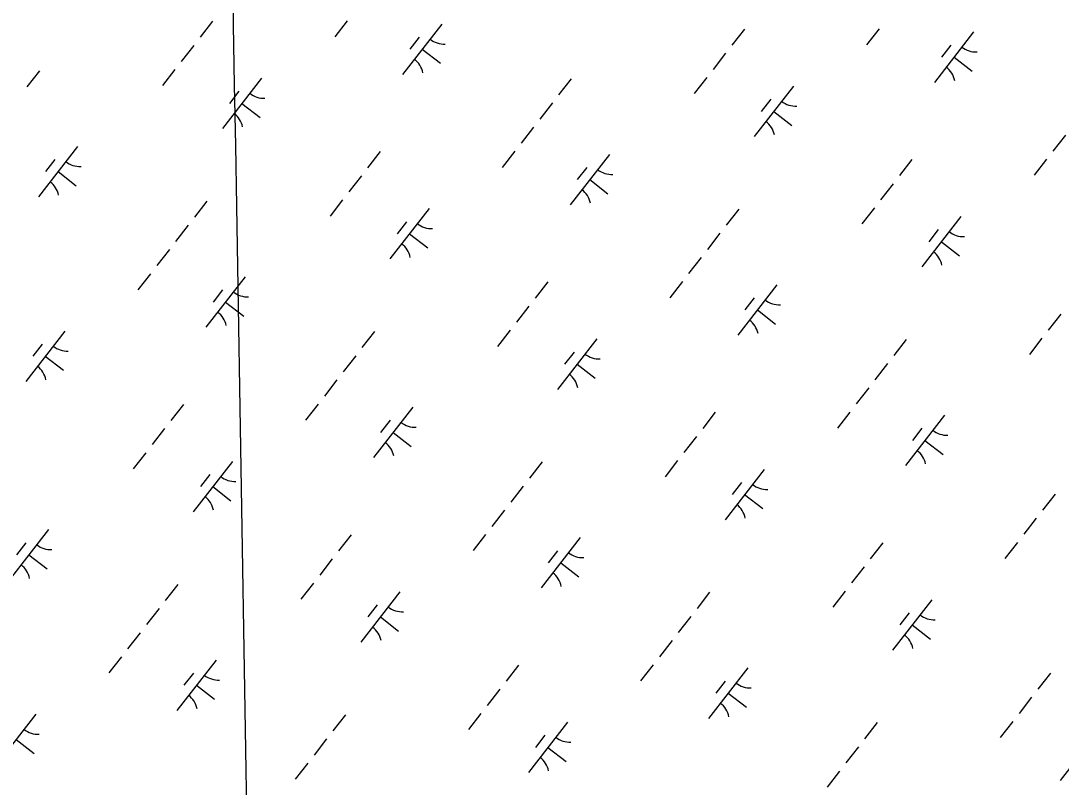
# Model space of a CAD drawing. Extents: x 3888273 to 3909528, y 158682 to 181032.
# Drawn here: x 3899111 to 3899926, y 164157 to 164758 of the extents above; entities that cross this region are included whole.
import ezdxf

# ---------------------------------------------------------------- set-up
doc = ezdxf.new("R2010")
doc.units = 0
doc.layers.add('V-GRID-MAJR', color=7, linetype='Continuous')
doc.layers.add('V-WETL-SWMP', color=7, linetype='Continuous')

msp = doc.modelspace()

# ---------------------------------------------------------------- linework, layer by layer
at = {"layer": 'V-GRID-MAJR'}
msp.add_spline([(3899339.28, 161091.93), (3899310.23, 162813.43), (3899207.97, 168873.65), (3899105.71, 174933.86), (3899088.15, 175974.62)], degree=3, dxfattribs=at)
at = {"layer": 'V-WETL-SWMP'}
for p, q in [((3899261, 164757.41), (3899251.18, 164744.78)), ((3899366.46, 164757.65), (3899356.64, 164745.02)), ((3899440.61, 164755.18), (3899409.9, 164715.71)), ((3899677.67, 164751.18), (3899667.84, 164738.55)), ((3899783.13, 164751.42), (3899773.31, 164738.79)), ((3899857.27, 164748.95), (3899826.57, 164709.49)), ((3899422.85, 164744.92), (3899415.48, 164735.45)), ((3899246.26, 164738.46), (3899236.44, 164725.84)), ((3899425.26, 164735.44), (3899439.46, 164724.39)), ((3899662.93, 164732.24), (3899653.11, 164719.61)), ((3899839.52, 164738.69), (3899832.15, 164729.22)), ((3899841.92, 164729.22), (3899856.13, 164718.17)), ((3899125.29, 164718.56), (3899115.47, 164705.93)), ((3899231.53, 164719.52), (3899221.7, 164706.89)), ((3899299.37, 164712.73), (3899268.66, 164673.26)), ((3899541.96, 164712.33), (3899532.13, 164699.7)), ((3899648.19, 164713.3), (3899638.37, 164700.67)), ((3899716.03, 164706.5), (3899685.33, 164667.04)), ((3899281.61, 164702.47), (3899274.24, 164693)), ((3899284.01, 164693), (3899298.22, 164681.94)), ((3899527.22, 164693.39), (3899517.4, 164680.76)), ((3899698.28, 164696.24), (3899690.91, 164686.77)), ((3899700.68, 164686.77), (3899714.89, 164675.72)), ((3899512.48, 164674.45), (3899502.66, 164661.82)), ((3899929.15, 164668.22), (3899919.33, 164655.59)), ((3899155.22, 164659.26), (3899124.52, 164619.79)), ((3899392.28, 164655.26), (3899382.46, 164642.63)), ((3899497.75, 164655.5), (3899487.92, 164642.88)), ((3899571.89, 164653.03), (3899541.18, 164613.57)), ((3899914.41, 164649.28), (3899904.59, 164636.65)), ((3899137.46, 164649), (3899130.09, 164639.53)), ((3899554.13, 164642.77), (3899546.76, 164633.3)), ((3899808.95, 164649.04), (3899799.12, 164636.41)), ((3899139.87, 164639.53), (3899154.07, 164628.47)), ((3899377.54, 164636.32), (3899367.72, 164623.69)), ((3899556.54, 164633.3), (3899570.74, 164622.25)), ((3899794.21, 164630.09), (3899784.39, 164617.47)), ((3899362.81, 164617.38), (3899352.98, 164604.75)), ((3899256.57, 164616.41), (3899246.75, 164603.78)), ((3899430.65, 164610.58), (3899399.94, 164571.12)), ((3899673.24, 164610.18), (3899663.41, 164597.56)), ((3899779.47, 164611.15), (3899769.65, 164598.52)), ((3899847.31, 164604.36), (3899816.61, 164564.89)), ((3899241.83, 164597.47), (3899232.01, 164584.84)), ((3899412.89, 164600.32), (3899405.52, 164590.85)), ((3899829.56, 164594.1), (3899822.19, 164584.63)), ((3899415.29, 164590.85), (3899429.5, 164579.8)), ((3899658.5, 164591.24), (3899648.68, 164578.61)), ((3899831.96, 164584.62), (3899846.17, 164573.57)), ((3899227.1, 164578.53), (3899217.27, 164565.9)), ((3899643.76, 164572.3), (3899633.94, 164559.67)), ((3899212.36, 164559.58), (3899202.53, 164546.96)), ((3899286.5, 164557.11), (3899255.8, 164517.65)), ((3899523.56, 164553.12), (3899513.74, 164540.49)), ((3899629.03, 164553.36), (3899619.2, 164540.73)), ((3899268.74, 164546.85), (3899261.38, 164537.38)), ((3899703.17, 164550.89), (3899672.46, 164511.42)), ((3899271.15, 164537.38), (3899285.36, 164526.33)), ((3899685.41, 164540.63), (3899678.04, 164531.16)), ((3899508.82, 164534.17), (3899499, 164521.55)), ((3899687.82, 164531.15), (3899702.02, 164520.1)), ((3899925.49, 164527.95), (3899915.67, 164515.32)), ((3899145.26, 164514.66), (3899114.56, 164475.2)), ((3899387.85, 164514.27), (3899378.03, 164501.64)), ((3899494.09, 164515.23), (3899484.26, 164502.61)), ((3899127.5, 164504.41), (3899120.13, 164494.93)), ((3899561.93, 164508.44), (3899531.22, 164468.97)), ((3899804.52, 164508.04), (3899794.69, 164495.41)), ((3899910.75, 164509.01), (3899900.93, 164496.38)), ((3899129.91, 164494.93), (3899144.11, 164483.88)), ((3899373.11, 164495.32), (3899363.29, 164482.7)), ((3899544.17, 164498.18), (3899536.8, 164488.71)), ((3899546.58, 164488.71), (3899560.78, 164477.65)), ((3899789.78, 164489.1), (3899779.96, 164476.47)), ((3899358.38, 164476.38), (3899348.55, 164463.75)), ((3899775.04, 164470.16), (3899765.22, 164457.53)), ((3899238.18, 164457.2), (3899228.35, 164444.57)), ((3899343.64, 164457.44), (3899333.81, 164444.81)), ((3899417.78, 164454.97), (3899387.08, 164415.5)), ((3899654.84, 164450.97), (3899645.02, 164438.34)), ((3899760.31, 164451.21), (3899750.48, 164438.59)), ((3899834.45, 164448.74), (3899803.75, 164409.28)), ((3899223.44, 164438.26), (3899213.61, 164425.63)), ((3899400.02, 164444.71), (3899392.66, 164435.24)), ((3899816.69, 164438.48), (3899809.32, 164429.01)), ((3899402.43, 164435.24), (3899416.64, 164424.18)), ((3899640.11, 164432.03), (3899630.28, 164419.4)), ((3899819.1, 164429.01), (3899833.3, 164417.96)), ((3899208.7, 164419.31), (3899198.87, 164406.69)), ((3899625.37, 164413.09), (3899615.54, 164400.46)), ((3899276.54, 164412.52), (3899245.84, 164373.06)), ((3899519.13, 164412.12), (3899509.31, 164399.49)), ((3899693.21, 164406.29), (3899662.5, 164366.83)), ((3899258.78, 164402.26), (3899251.41, 164392.79)), ((3899261.19, 164392.79), (3899275.4, 164381.73)), ((3899504.4, 164393.18), (3899494.57, 164380.55)), ((3899675.45, 164396.03), (3899668.08, 164386.56)), ((3899677.86, 164386.56), (3899692.06, 164375.51)), ((3899921.06, 164386.95), (3899911.24, 164374.33)), ((3899489.66, 164374.24), (3899479.83, 164361.61)), ((3899906.32, 164368.01), (3899896.5, 164355.38)), ((3899132.4, 164359.05), (3899101.69, 164319.59)), ((3899114.64, 164348.79), (3899107.27, 164339.32)), ((3899369.46, 164355.05), (3899359.63, 164342.43)), ((3899474.92, 164355.3), (3899465.09, 164342.67)), ((3899549.06, 164352.82), (3899518.36, 164313.36)), ((3899786.12, 164348.83), (3899776.3, 164336.2)), ((3899891.59, 164349.07), (3899881.76, 164336.44)), ((3899531.31, 164342.56), (3899523.94, 164333.09)), ((3899117.04, 164339.32), (3899131.25, 164328.26)), ((3899354.72, 164336.11), (3899344.89, 164323.48)), ((3899533.71, 164333.09), (3899547.92, 164322.04)), ((3899771.39, 164329.89), (3899761.56, 164317.26)), ((3899233.75, 164316.2), (3899223.92, 164303.57)), ((3899339.98, 164317.17), (3899330.16, 164304.54)), ((3899407.82, 164310.37), (3899377.12, 164270.91)), ((3899650.41, 164309.98), (3899640.59, 164297.35)), ((3899756.65, 164310.94), (3899746.82, 164298.32)), ((3899390.06, 164300.12), (3899382.7, 164290.64)), ((3899824.49, 164304.15), (3899793.78, 164264.69)), ((3899219.01, 164297.26), (3899209.18, 164284.63)), ((3899392.47, 164290.64), (3899406.68, 164279.59)), ((3899635.68, 164291.03), (3899625.85, 164278.41)), ((3899806.73, 164293.89), (3899799.36, 164284.42)), ((3899809.14, 164284.42), (3899823.34, 164273.36)), ((3899204.27, 164278.32), (3899194.45, 164265.69)), ((3899620.94, 164272.09), (3899611.11, 164259.46)), ((3899189.53, 164259.38), (3899179.71, 164246.75)), ((3899263.68, 164256.9), (3899232.97, 164217.44)), ((3899500.74, 164252.91), (3899490.91, 164240.28)), ((3899606.2, 164253.15), (3899596.37, 164240.52)), ((3899680.34, 164250.68), (3899649.64, 164211.22)), ((3899245.92, 164246.65), (3899238.55, 164237.17)), ((3899917.4, 164246.68), (3899907.58, 164234.05)), ((3899248.32, 164237.17), (3899262.53, 164226.12)), ((3899486, 164233.97), (3899476.17, 164221.34)), ((3899662.59, 164240.42), (3899655.22, 164230.95)), ((3899664.99, 164230.95), (3899679.2, 164219.89)), ((3899902.67, 164227.74), (3899892.84, 164215.11)), ((3899122.43, 164214.45), (3899091.73, 164174.99)), ((3899365.03, 164214.06), (3899355.2, 164201.43)), ((3899471.26, 164215.02), (3899461.44, 164202.4)), ((3899539.1, 164208.23), (3899508.4, 164168.77)), ((3899781.69, 164207.83), (3899771.87, 164195.2)), ((3899887.93, 164208.8), (3899878.1, 164196.17)), ((3899955.77, 164202), (3899925.07, 164162.54)), ((3899107.08, 164194.72), (3899121.29, 164183.67)), ((3899350.29, 164195.12), (3899340.46, 164182.49)), ((3899521.35, 164197.97), (3899513.98, 164188.5)), ((3899523.75, 164188.5), (3899537.96, 164177.44)), ((3899766.96, 164188.89), (3899757.13, 164176.26)), ((3899335.55, 164176.17), (3899325.73, 164163.55)), ((3899752.22, 164169.95), (3899742.39, 164157.32))]:
    msp.add_line(p, q, dxfattribs=at)
for centre, start, end in [((3899442.4, 164757.1), 231.34298, 272.88664), ((3899859.07, 164750.87), 231.34298, 272.88664), ((3899408.48, 164713.5), 11.34298, 52.88663), ((3899825.15, 164707.27), 11.34298, 52.88663), ((3899301.16, 164714.65), 231.34298, 272.88664), ((3899717.83, 164708.42), 231.34298, 272.88664), ((3899267.24, 164671.05), 11.34298, 52.88663), ((3899683.91, 164664.82), 11.34298, 52.88663), ((3899157.02, 164661.18), 231.34298, 272.88664), ((3899573.69, 164654.95), 231.34298, 272.88664), ((3899123.09, 164617.58), 11.34298, 52.88663), ((3899539.76, 164611.35), 11.34298, 52.88663), ((3899432.44, 164612.51), 231.34298, 272.88664), ((3899849.11, 164606.28), 231.34298, 272.88664), ((3899398.52, 164568.9), 11.34298, 52.88663), ((3899815.19, 164562.68), 11.34298, 52.88663), ((3899288.3, 164559.04), 231.34298, 272.88664), ((3899704.97, 164552.81), 231.34298, 272.88664), ((3899254.37, 164515.43), 11.34298, 52.88663), ((3899671.04, 164509.21), 11.34298, 52.88663), ((3899147.06, 164516.59), 231.34298, 272.88664), ((3899563.72, 164510.36), 231.34298, 272.88664), ((3899113.13, 164472.99), 11.34298, 52.88663), ((3899529.8, 164466.76), 11.34298, 52.88663), ((3899419.58, 164456.89), 231.34298, 272.88664), ((3899836.25, 164450.66), 231.34298, 272.88664), ((3899385.66, 164413.29), 11.34298, 52.88663), ((3899802.32, 164407.06), 11.34298, 52.88663), ((3899278.34, 164414.44), 231.34298, 272.88664), ((3899695.01, 164408.22), 231.34298, 272.88664), ((3899244.41, 164370.84), 11.34298, 52.88663), ((3899661.08, 164364.62), 11.34298, 52.88663), ((3899134.19, 164360.97), 231.34298, 272.88664), ((3899550.86, 164354.75), 231.34298, 272.88664), ((3899100.27, 164317.37), 11.34298, 52.88663), ((3899516.94, 164311.15), 11.34298, 52.88663), ((3899409.62, 164312.3), 231.34298, 272.88664), ((3899826.29, 164306.07), 231.34298, 272.88664), ((3899375.69, 164268.7), 11.34298, 52.88663), ((3899792.36, 164262.47), 11.34298, 52.88663), ((3899265.47, 164258.83), 231.34298, 272.88664), ((3899682.14, 164252.6), 231.34298, 272.88664), ((3899231.55, 164215.23), 11.34298, 52.88663), ((3899648.22, 164209), 11.34298, 52.88663), ((3899124.23, 164216.38), 231.34298, 272.88664), ((3899540.9, 164210.15), 231.34298, 272.88664), ((3899506.98, 164166.55), 11.34298, 52.88663)]:
    msp.add_arc(centre, 17.62, start, end, dxfattribs=at)

doc.saveas('drawing.dxf')
